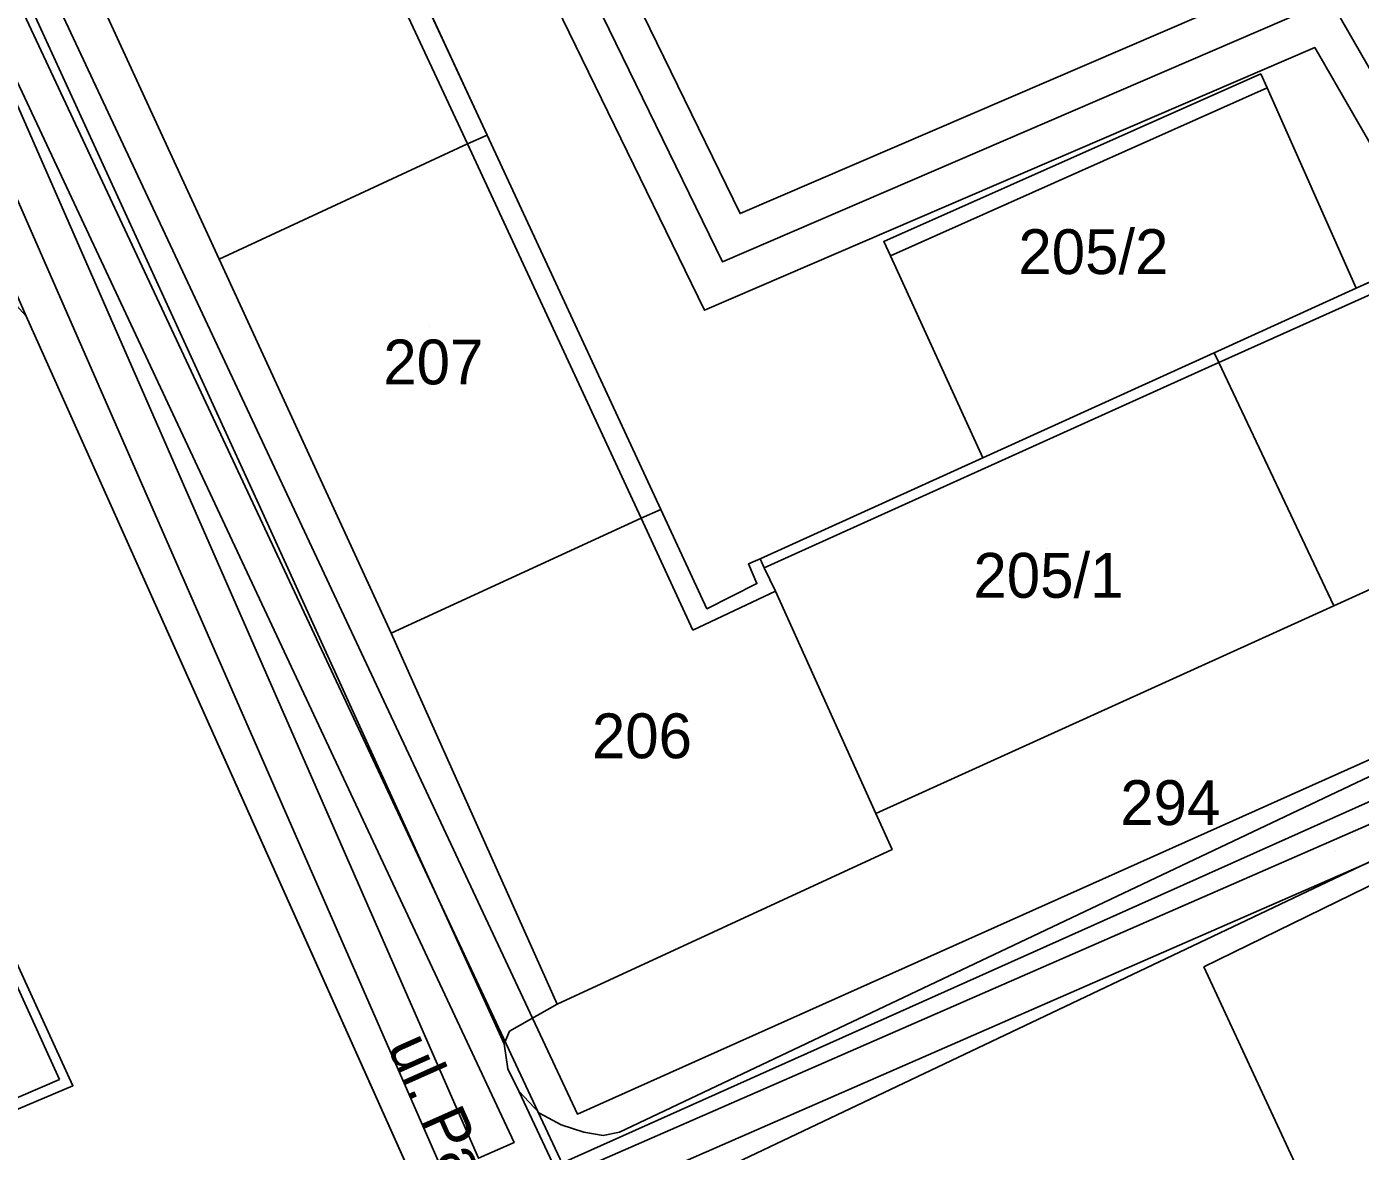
# Model space of a CAD drawing. Extents: x -264070 to -262271, y -1238894 to -1238141.
# Drawn here: x -263394.3 to -263334.8, y -1238522.1 to -1238472 of the extents above; entities that cross this region are included whole.
import ezdxf

# ---------------------------------------------------------------- set-up
doc = ezdxf.new("R2010")
doc.units = 0
for name, color, linetype in [('body_kn', 7, 'Continuous'), ('kladpar_druhypozemkov', 7, 'Continuous'), ('kladpar_hranice', 7, 'Continuous'), ('kladpar_parcelnecisla', 7, 'Continuous'), ('kladpar_plochy', 7, 'Continuous'), ('popisy', 7, 'Continuous'), ('tarchy_linie', 7, 'Continuous'), ('zappar_hrandruhpozemk', 7, 'Continuous')]:
    doc.layers.add(name, color=color, linetype=linetype)

msp = doc.modelspace()

# ---------------------------------------------------------------- linework, layer by layer
at = {"layer": 'body_kn'}
for p, q in [((-263336.84, -1238472.89), (-263336.84, -1238472.89)), ((-263339.25, -1238474.07), (-263339.25, -1238474.07)), ((-263339.25, -1238474.07), (-263339.25, -1238474.07)), ((-263338.97, -1238474.69), (-263338.97, -1238474.69)), ((-263374.63, -1238477.19), (-263374.63, -1238477.19)), ((-263374.63, -1238477.19), (-263374.63, -1238477.19)), ((-263373.75, -1238476.8), (-263373.75, -1238476.8)), ((-263362.47, -1238480.3), (-263362.47, -1238480.3)), ((-263356.06, -1238481.54), (-263356.06, -1238481.54)), ((-263385.7, -1238482.33), (-263385.7, -1238482.33)), ((-263363.26, -1238482.46), (-263363.26, -1238482.46)), ((-263355.76, -1238482.19), (-263355.76, -1238482.19)), ((-263355.76, -1238482.19), (-263355.76, -1238482.19)), ((-263334.99, -1238483.63), (-263334.99, -1238483.63)), ((-263364.06, -1238484.61), (-263364.06, -1238484.61)), ((-263341.33, -1238486.51), (-263341.33, -1238486.51)), ((-263341.33, -1238486.51), (-263341.33, -1238486.51)), ((-263341.12, -1238486.95), (-263341.12, -1238486.95)), ((-263341.12, -1238486.95), (-263341.12, -1238486.95)), ((-263351.65, -1238491.19), (-263351.65, -1238491.19)), ((-263383.84, -1238493.47), (-263383.84, -1238493.47)), ((-263366.88, -1238493.89), (-263366.88, -1238493.89)), ((-263366.88, -1238493.89), (-263366.88, -1238493.89)), ((-263366, -1238493.5), (-263366, -1238493.5)), ((-263366, -1238493.5), (-263366, -1238493.5)), ((-263362.09, -1238495.93), (-263362.09, -1238495.93)), ((-263361.58, -1238495.7), (-263361.58, -1238495.7)), ((-263361.39, -1238496.1), (-263361.39, -1238496.1)), ((-263361.39, -1238496.1), (-263361.39, -1238496.1)), ((-263361.72, -1238496.81), (-263361.72, -1238496.81)), ((-263360.89, -1238497.15), (-263360.89, -1238497.15)), ((-263363.95, -1238497.93), (-263363.95, -1238497.93)), ((-263335.99, -1238497.8), (-263335.99, -1238497.8)), ((-263378.03, -1238499.02), (-263378.03, -1238499.02)), ((-263364.58, -1238498.88), (-263364.58, -1238498.88)), ((-263356.42, -1238507.06), (-263356.42, -1238507.06)), ((-263355.69, -1238508.67), (-263355.69, -1238508.67)), ((-263341.79, -1238513.91), (-263341.79, -1238513.91)), ((-263341.79, -1238513.91), (-263341.79, -1238513.91)), ((-263370.62, -1238515.58), (-263370.62, -1238515.58)), ((-263372.75, -1238516.78), (-263372.75, -1238516.78)), ((-263372.99, -1238517.35), (-263372.99, -1238517.35)), ((-263372.99, -1238517.35), (-263372.99, -1238517.35)), ((-263372.82, -1238518.46), (-263372.82, -1238518.46)), ((-263392.82, -1238518.94), (-263392.82, -1238518.94)), ((-263392.82, -1238518.94), (-263392.82, -1238518.94)), ((-263392.22, -1238519.21), (-263392.22, -1238519.21)), ((-263372.34, -1238519.45), (-263372.34, -1238519.45)), ((-263371.41, -1238520.44), (-263371.41, -1238520.44)), ((-263369.72, -1238520.48), (-263369.72, -1238520.48)), ((-263370.45, -1238520.95), (-263370.45, -1238520.95)), ((-263372.55, -1238521.75), (-263372.55, -1238521.75)), ((-263369.44, -1238521.28), (-263369.44, -1238521.28)), ((-263368.57, -1238521.43), (-263368.57, -1238521.43)), ((-263367.85, -1238521.28), (-263367.85, -1238521.28))]:
    msp.add_line(p, q, dxfattribs=at)
at = {"layer": 'kladpar_druhypozemkov'}
for p, q in [((-263346.06, -1238481.15), (-263346.06, -1238481.15)), ((-263376.31, -1238485.35), (-263376.31, -1238485.35)), ((-263348.81, -1238495.25), (-263348.81, -1238495.25)), ((-263366.76, -1238502.6), (-263366.76, -1238502.6)), ((-263342.86, -1238505.55), (-263342.86, -1238505.55)), ((-263335.93, -1238508.74), (-263335.93, -1238508.74))]:
    msp.add_line(p, q, dxfattribs=at)
at = {"layer": 'kladpar_hranice'}
for points in [[(-263412.94, -1238417.88), (-263411.79, -1238420.32), (-263410.64, -1238422.77), (-263409.48, -1238425.21), (-263408.32, -1238427.66), (-263407.17, -1238430.1), (-263406.01, -1238432.54), (-263404.86, -1238434.99), (-263403.71, -1238437.43), (-263402.55, -1238439.88), (-263401.4, -1238442.32), (-263400.24, -1238444.76), (-263398.56, -1238448.31), (-263400.91, -1238449.29), (-263393.39, -1238465.63), (-263385.7, -1238482.33), (-263378.03, -1238499.02), (-263370.62, -1238515.58), (-263372.75, -1238516.78), (-263372.99, -1238517.35), (-263372.82, -1238518.46), (-263372.34, -1238519.45), (-263367.45, -1238529.86)], [(-263318.17, -1238476), (-263334.99, -1238483.63), (-263338.97, -1238474.69), (-263339.25, -1238474.07), (-263356.06, -1238481.54), (-263355.76, -1238482.19), (-263351.65, -1238491.19), (-263361.58, -1238495.7), (-263362.09, -1238495.93), (-263361.72, -1238496.81), (-263363.95, -1238497.93), (-263366, -1238493.5), (-263373.75, -1238476.8), (-263381.42, -1238460.25), (-263383.56, -1238455.64), (-263379.9, -1238453.91), (-263385.27, -1238442), (-263385.76, -1238442.23), (-263398.56, -1238448.31)], [(-263382.32, -1238460.65), (-263381.42, -1238460.25), (-263373.75, -1238476.8), (-263374.63, -1238477.19), (-263385.7, -1238482.33), (-263393.39, -1238465.63), (-263382.32, -1238460.65)], [(-263339.25, -1238474.07), (-263338.97, -1238474.69), (-263334.99, -1238483.63), (-263341.33, -1238486.51), (-263351.65, -1238491.19), (-263355.76, -1238482.19), (-263356.06, -1238481.54), (-263339.25, -1238474.07)], [(-263318.17, -1238476), (-263317.66, -1238476.97), (-263317.39, -1238476.85), (-263317.19, -1238477.28), (-263312.61, -1238487.19), (-263322.8, -1238491.81), (-263325.36, -1238492.97), (-263335.99, -1238497.8), (-263341.12, -1238486.95), (-263341.33, -1238486.51), (-263334.99, -1238483.63), (-263318.17, -1238476)], [(-263366, -1238493.5), (-263366.88, -1238493.89), (-263378.03, -1238499.02), (-263385.7, -1238482.33), (-263374.63, -1238477.19), (-263373.75, -1238476.8), (-263366, -1238493.5)], [(-263322.33, -1238499.69), (-263319.67, -1238498.47), (-263299.65, -1238489.25), (-263295.89, -1238487.46), (-263294.4, -1238486), (-263293.8, -1238485.42), (-263293.03, -1238483.17), (-263286.54, -1238487.6), (-263315.32, -1238500.15), (-263365.64, -1238524.08), (-263366.63, -1238524.94), (-263367.2, -1238525.75), (-263367.62, -1238526.8), (-263367.68, -1238527.91), (-263367.65, -1238528.75), (-263367.45, -1238529.86), (-263372.34, -1238519.45), (-263371.41, -1238520.44), (-263370.45, -1238520.95), (-263369.44, -1238521.28), (-263368.57, -1238521.43), (-263367.85, -1238521.28), (-263322.33, -1238499.69)], [(-263407.37, -1238525.62), (-263392.22, -1238519.21), (-263405.83, -1238489.45), (-263394.88, -1238484.24), (-263394.31, -1238484.87), (-263374.18, -1238529.81)], [(-263374.18, -1238529.81), (-263394.31, -1238484.87)], [(-263341.33, -1238486.51), (-263341.12, -1238486.95), (-263335.99, -1238497.8), (-263356.42, -1238507.06), (-263360.89, -1238497.15), (-263361.39, -1238496.1), (-263361.58, -1238495.7), (-263351.65, -1238491.19), (-263341.33, -1238486.51)], [(-263423.02, -1238501.67), (-263410.31, -1238495.37), (-263411.57, -1238492.61), (-263411.74, -1238492.26), (-263405.83, -1238489.45), (-263392.22, -1238519.21), (-263407.37, -1238525.62), (-263411.05, -1238527.18), (-263411.21, -1238526.84), (-263412.28, -1238524.59), (-263413.92, -1238521.14), (-263423.02, -1238501.67)], [(-263322.33, -1238499.69), (-263367.85, -1238521.28), (-263368.57, -1238521.43), (-263369.44, -1238521.28), (-263370.45, -1238520.95), (-263371.41, -1238520.44), (-263372.34, -1238519.45), (-263372.82, -1238518.46), (-263372.99, -1238517.35), (-263372.75, -1238516.78), (-263370.62, -1238515.58), (-263355.69, -1238508.67), (-263356.42, -1238507.06), (-263335.99, -1238497.8), (-263325.36, -1238492.97)], [(-263366, -1238493.5), (-263363.95, -1238497.93), (-263361.72, -1238496.81), (-263362.09, -1238495.93), (-263361.58, -1238495.7), (-263361.39, -1238496.1), (-263360.89, -1238497.15), (-263356.42, -1238507.06), (-263355.69, -1238508.67), (-263370.62, -1238515.58), (-263378.03, -1238499.02), (-263366.88, -1238493.89), (-263366, -1238493.5)], [(-263365.64, -1238524.08), (-263315.32, -1238500.15)]]:
    msp.add_lwpolyline(points, dxfattribs=at)
at = {"layer": 'kladpar_plochy'}
for p, q in [((-263373.75, -1238476.8), (-263381.42, -1238460.25)), ((-263339.25, -1238474.07), (-263356.06, -1238481.54)), ((-263338.97, -1238474.69), (-263339.25, -1238474.07)), ((-263334.99, -1238483.63), (-263338.97, -1238474.69)), ((-263318.17, -1238476), (-263334.99, -1238483.63)), ((-263366, -1238493.5), (-263373.75, -1238476.8)), ((-263356.06, -1238481.54), (-263355.76, -1238482.19)), ((-263355.76, -1238482.19), (-263351.65, -1238491.19)), ((-263351.65, -1238491.19), (-263361.58, -1238495.7)), ((-263363.95, -1238497.93), (-263366, -1238493.5)), ((-263361.58, -1238495.7), (-263362.09, -1238495.93)), ((-263362.09, -1238495.93), (-263361.72, -1238496.81)), ((-263361.72, -1238496.81), (-263363.95, -1238497.93))]:
    msp.add_line(p, q, dxfattribs=at)
for points in [[(-263400.91, -1238449.29), (-263393.39, -1238465.63), (-263385.7, -1238482.33), (-263378.03, -1238499.02), (-263370.62, -1238515.58), (-263372.75, -1238516.78), (-263372.99, -1238517.35), (-263372.82, -1238518.46), (-263372.34, -1238519.45), (-263367.45, -1238529.86)], [(-263407.37, -1238525.62), (-263392.22, -1238519.21), (-263405.83, -1238489.45), (-263394.88, -1238484.24), (-263394.31, -1238484.87), (-263374.18, -1238529.81)], [(-263374.18, -1238529.81), (-263394.31, -1238484.87)], [(-263365.64, -1238524.08), (-263315.32, -1238500.15), (-263286.54, -1238487.6), (-263286.2, -1238488.36), (-263281.45, -1238498.84), (-263275.79, -1238511.33), (-263275.7, -1238512.62), (-263276.03, -1238514.15), (-263276.64, -1238515.97), (-263278.14, -1238518.61), (-263279.13, -1238519.65), (-263280.39, -1238520.43), (-263284.2, -1238522.16)], [(-263322.33, -1238499.69), (-263367.85, -1238521.28), (-263368.57, -1238521.43), (-263369.44, -1238521.28), (-263370.45, -1238520.95), (-263371.41, -1238520.44), (-263372.34, -1238519.45), (-263372.82, -1238518.46), (-263372.99, -1238517.35), (-263372.75, -1238516.78), (-263370.62, -1238515.58), (-263355.69, -1238508.67), (-263356.42, -1238507.06), (-263335.99, -1238497.8), (-263325.36, -1238492.97)]]:
    msp.add_lwpolyline(points, dxfattribs=at)
for points in [[(-263382.32, -1238460.65), (-263381.42, -1238460.25), (-263373.75, -1238476.8), (-263374.63, -1238477.19), (-263385.7, -1238482.33), (-263393.39, -1238465.63)], [(-263339.25, -1238474.07), (-263338.97, -1238474.69), (-263334.99, -1238483.63), (-263341.33, -1238486.51), (-263351.65, -1238491.19), (-263355.76, -1238482.19), (-263356.06, -1238481.54)], [(-263318.17, -1238476), (-263317.66, -1238476.97), (-263317.39, -1238476.85), (-263317.19, -1238477.28), (-263312.61, -1238487.19), (-263322.8, -1238491.81), (-263325.36, -1238492.97), (-263335.99, -1238497.8), (-263341.12, -1238486.95), (-263341.33, -1238486.51), (-263334.99, -1238483.63)], [(-263366, -1238493.5), (-263366.88, -1238493.89), (-263378.03, -1238499.02), (-263385.7, -1238482.33), (-263374.63, -1238477.19), (-263373.75, -1238476.8)], [(-263322.33, -1238499.69), (-263319.67, -1238498.47), (-263299.65, -1238489.25), (-263295.89, -1238487.46), (-263294.4, -1238486), (-263293.8, -1238485.42), (-263293.03, -1238483.17), (-263286.54, -1238487.6), (-263315.32, -1238500.15), (-263365.64, -1238524.08), (-263366.63, -1238524.94), (-263367.2, -1238525.75), (-263367.62, -1238526.8), (-263367.68, -1238527.91), (-263367.65, -1238528.75), (-263367.45, -1238529.86), (-263372.34, -1238519.45), (-263371.41, -1238520.44), (-263370.45, -1238520.95), (-263369.44, -1238521.28), (-263368.57, -1238521.43), (-263367.85, -1238521.28)], [(-263341.33, -1238486.51), (-263341.12, -1238486.95), (-263335.99, -1238497.8), (-263356.42, -1238507.06), (-263360.89, -1238497.15), (-263361.39, -1238496.1), (-263361.58, -1238495.7), (-263351.65, -1238491.19)], [(-263423.02, -1238501.67), (-263410.31, -1238495.37), (-263411.57, -1238492.61), (-263411.74, -1238492.26), (-263405.83, -1238489.45), (-263392.22, -1238519.21), (-263407.37, -1238525.62), (-263411.05, -1238527.18), (-263411.21, -1238526.84), (-263412.28, -1238524.59), (-263413.92, -1238521.14)], [(-263366, -1238493.5), (-263363.95, -1238497.93), (-263361.72, -1238496.81), (-263362.09, -1238495.93), (-263361.58, -1238495.7), (-263361.39, -1238496.1), (-263360.89, -1238497.15), (-263356.42, -1238507.06), (-263355.69, -1238508.67), (-263370.62, -1238515.58), (-263378.03, -1238499.02), (-263366.88, -1238493.89)]]:
    msp.add_lwpolyline(points, close=True, dxfattribs=at)
at = {"layer": 'tarchy_linie'}
msp.add_line((-263296.9, -1238489.74), (-263375, -1238524.71), dxfattribs=at)
for points in [[(-263397.02, -1238404.21), (-263377.69, -1238409.4), (-263366.46, -1238411.44), (-263358.85, -1238425.64), (-263336.16, -1238470.78), (-263332.6, -1238476.95), (-263296.56, -1238459.94), (-263276.12, -1238477.1)], [(-263333.25, -1238479.1), (-263336.84, -1238472.89), (-263364.06, -1238484.61), (-263377.83, -1238456.31), (-263385.24, -1238439.69), (-263383.73, -1238439.01), (-263382.22, -1238438.33), (-263374.85, -1238454.91), (-263362.47, -1238480.3), (-263338.43, -1238469.95), (-263360.31, -1238426.41), (-263367.54, -1238412.93), (-263378.05, -1238411.02), (-263397.44, -1238405.81)], [(-263336.16, -1238470.78), (-263363.26, -1238482.46), (-263376.34, -1238455.61), (-263383.73, -1238439.01)], [(-263405.35, -1238468.34), (-263396.09, -1238464.19), (-263369.72, -1238520.48), (-263296.23, -1238487.57), (-263294.84, -1238490.68), (-263296.19, -1238491.28), (-263281.74, -1238524.25)], [(-263404.7, -1238469.74), (-263396.84, -1238466.23), (-263370.17, -1238523.18), (-263297.77, -1238491.54), (-263283.79, -1238523.45), (-263356.33, -1238554.75), (-263326.06, -1238621.17)], [(-263376.14, -1238525.44), (-263394.31, -1238484.87), (-263400.23, -1238471.32), (-263397.11, -1238469.96), (-263374.13, -1238522.45), (-263372.55, -1238521.75), (-263397.59, -1238468.27), (-263404.05, -1238471.14), (-263404.7, -1238469.74), (-263405.35, -1238468.34)], [(-263398.07, -1238472.01), (-263375, -1238524.71), (-263372.42, -1238530.25), (-263364.87, -1238547.35), (-263359.02, -1238560.82), (-263333.64, -1238618.35), (-263340.71, -1238621.76)], [(-263369.61, -1238524.63), (-263298.57, -1238493.58), (-263285.83, -1238522.64), (-263358.4, -1238553.95), (-263356.61, -1238557.88), (-263358.14, -1238558.56), (-263363.31, -1238546.67), (-263370.87, -1238529.55), (-263372.63, -1238525.77), (-263369.61, -1238524.63)]]:
    msp.add_lwpolyline(points, dxfattribs=at)
at = {"layer": 'zappar_hrandruhpozemk'}
for p, q in [((-263411.35, -1238433.43), (-263383.84, -1238493.47)), ((-263382.32, -1238460.65), (-263374.63, -1238477.19)), ((-263355.76, -1238482.19), (-263338.97, -1238474.69)), ((-263374.63, -1238477.19), (-263366.88, -1238493.89)), ((-263341.12, -1238486.95), (-263318.5, -1238476.75)), ((-263361.39, -1238496.1), (-263341.12, -1238486.95)), ((-263406, -1238489.98), (-263392.82, -1238518.94)), ((-263372.99, -1238517.35), (-263383.84, -1238493.47)), ((-263366.88, -1238493.89), (-263364.58, -1238498.88)), ((-263364.58, -1238498.88), (-263360.89, -1238497.15)), ((-263336.3, -1238525.73), (-263341.79, -1238513.91)), ((-263392.82, -1238518.94), (-263411.21, -1238526.84))]:
    msp.add_line(p, q, dxfattribs=at)
msp.add_lwpolyline([(-263341.79, -1238513.91), (-263317.4, -1238501.98), (-263304.17, -1238509.89)], dxfattribs=at)

# ---------------------------------------------------------------- texts
at = {"layer": 'kladpar_parcelnecisla'}
for s, p in [('205/2', (-263350.059, -1238483)), ('207', (-263378.38, -1238487.92)), ('205/1', (-263352.063, -1238497.44)), ('206', (-263369.077, -1238504.6)), ('294', (-263345.516, -1238507.58))]:
    msp.add_text(s, height=2, dxfattribs=at).set_placement(p)
at = {"layer": 'popisy'}
msp.add_text('ul. Park Angelium', height=2, rotation=294, dxfattribs=at).set_placement((-263378.217, -1238517.459))

doc.saveas('drawing.dxf')
